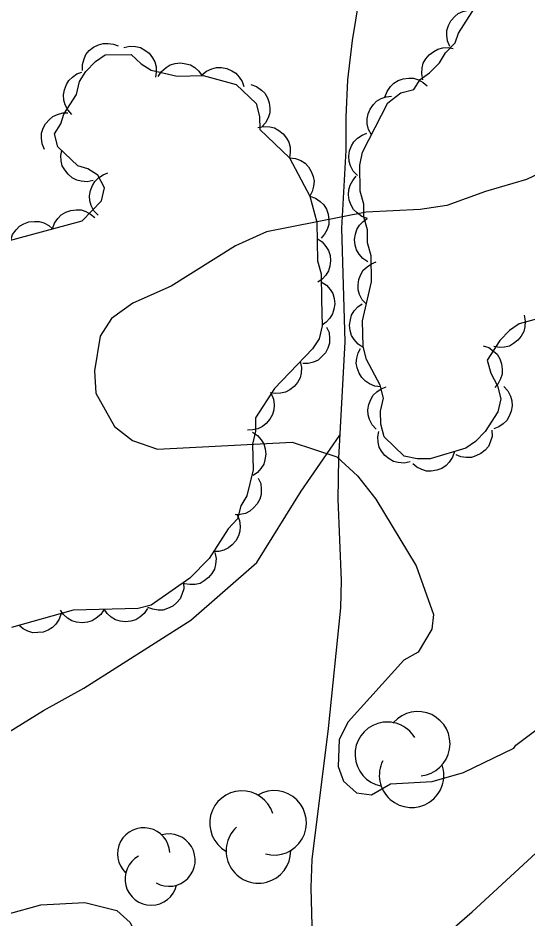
# Model space of a CAD drawing. Extents: x 336540 to 340074, y 5572036 to 5573747.
# Drawn here: x 338440.6 to 338475.8, y 5572309.4 to 5572371.5 of the extents above; entities that cross this region are included whole.
import ezdxf

# ---------------------------------------------------------------- set-up
doc = ezdxf.new("R2010")
doc.units = 0
for name, color, linetype in [('Niveau 2', 7, 'Continuous'), ('Niveau 22', 7, 'Continuous'), ('Niveau 44', 7, 'Continuous')]:
    doc.layers.add(name, color=color, linetype=linetype)

msp = doc.modelspace()

# ---------------------------------------------------------------- linework, layer by layer
at = {"layer": 'Niveau 2'}
for points in [[(338480.12, 5572362.49), (338475.66, 5572360.39), (338472.83, 5572359.56), (338470.17, 5572358.58), (338468.32, 5572358.31), (338464.6, 5572358.12), (338457.73, 5572356.76), (338455.6, 5572355.8), (338451.16, 5572353.03), (338448.52, 5572351.86), (338447.05, 5572350.78), (338446.27, 5572349.57), (338445.87, 5572347.17), (338445.95, 5572345.65), (338447.25, 5572343.33), (338448.48, 5572342.38), (338450.21, 5572341.78), (338459.49, 5572342.26), (338462.59, 5572341.24), (338464, 5572339.94), (338465.27, 5572338.32), (338468.05, 5572333.72), (338469.24, 5572330.38), (338469.12, 5572329.35), (338468.18, 5572327.78), (338467.2, 5572327.22), (338463.35, 5572322.96), (338462.75, 5572321.75), (338462.66, 5572319.88), (338463.05, 5572318.87), (338463.94, 5572318.07), (338464.96, 5572317.94), (338466.27, 5572318.69), (338469.15, 5572318.84), (338471.32, 5572319.48), (338474.78, 5572321.16), (338474.93, 5572321.35), (338478.53, 5572324.07)], [(338433.75, 5572306.35), (338436.61, 5572306.67), (338437.75, 5572307.22), (338439.84, 5572309.71), (338442.17, 5572310.34), (338445.2, 5572310.5), (338447.42, 5572309.94), (338448.32, 5572309.13), (338448.7, 5572308.32), (338448.41, 5572307.61), (338445.18, 5572304.39)]]:
    msp.add_lwpolyline(points, dxfattribs=at)
at = {"layer": 'Niveau 22'}
for points in [[(338464.1, 5572372.79), (338463.64, 5572369.98), (338463.31, 5572367.25), (338463.19, 5572364.69), (338463.2, 5572362.4), (338462.91, 5572357.02), (338463.13, 5572349.17), (338462.7, 5572341.16), (338462.64, 5572338.32), (338462.88, 5572332.71), (338462.83, 5572330.83), (338461.99, 5572322.51), (338460.86, 5572313.46), (338460.79, 5572311.53), (338460.92, 5572306.28), (338460.8, 5572303.11), (338460.26, 5572295.05), (338459.64, 5572289.64), (338459.45, 5572286.56), (338460.26, 5572269.92)], [(338332.67, 5572275.42), (338339.16, 5572277.02), (338344.89, 5572278.22), (338350.03, 5572279.9), (338352.61, 5572280.41), (338360.36, 5572282.53), (338367.2, 5572284.76), (338372.78, 5572287.01), (338387.73, 5572292.65), (338393.73, 5572295.2), (338399.2, 5572297.87), (338406.11, 5572301.81), (338414.35, 5572307.66), (338420.27, 5572311.33), (338423.4, 5572312.74), (338426.74, 5572314.39), (338429.86, 5572316.25), (338432.31, 5572317.53), (338442.35, 5572323.76), (338445.13, 5572325.28), (338452.5, 5572329.99), (338457.07, 5572333.97), (338460.12, 5572338.88), (338462.78, 5572342.74)], [(338314.54, 5572269.57), (338320.4, 5572269.68), (338331.83, 5572270.56), (338340.78, 5572271.72), (338351.89, 5572273.4), (338360.93, 5572275.04), (338372.34, 5572277.46), (338383.4, 5572281.18), (338388.56, 5572283.12), (338397.09, 5572286.04), (338403.36, 5572287.41), (338407.79, 5572288.5), (338413.44, 5572289.54), (338418.22, 5572289.64), (338424.65, 5572290.5), (338434.39, 5572291.03), (338447.44, 5572295.19), (338452.78, 5572297.26), (338457.05, 5572299.53), (338460.65, 5572301.78), (338464.12, 5572303.83), (338467.35, 5572305.91), (338471.91, 5572309.86), (338491, 5572327.45)]]:
    msp.add_lwpolyline(points, dxfattribs=at)
at = {"layer": 'Niveau 44'}
for points in [[(338466.1, 5572365.67), (338466.99, 5572366.36), (338467.88, 5572366.6), (338468.32, 5572367.28), (338468.98, 5572367.74), (338469.65, 5572368.43), (338470.08, 5572369.11), (338470.74, 5572369.8), (338470.96, 5572370.47), (338472.27, 5572372.52)], [(338470.37, 5572369.55), (338470.21, 5572369.94), (338470.16, 5572370.34), (338470.17, 5572370.67), (338470.28, 5572371.01), (338470.45, 5572371.33), (338470.71, 5572371.62), (338470.95, 5572371.83), (338471.27, 5572371.98), (338471.63, 5572372.07), (338471.99, 5572372.08)], [(338445.04, 5572367.89), (338445.03, 5572368.31), (338445.15, 5572368.7), (338445.28, 5572369), (338445.51, 5572369.27), (338445.8, 5572369.5), (338446.15, 5572369.66), (338446.46, 5572369.77), (338446.81, 5572369.77), (338447.17, 5572369.72), (338447.51, 5572369.59)], [(338447.89, 5572369.49), (338448.3, 5572369.58), (338448.7, 5572369.55), (338449.03, 5572369.48), (338449.34, 5572369.31), (338449.63, 5572369.09), (338449.86, 5572368.78), (338450.03, 5572368.5), (338450.11, 5572368.16), (338450.13, 5572367.79), (338450.07, 5572367.43)], [(338439.66, 5572356.07), (338445.02, 5572357.53), (338446.34, 5572358.9), (338446.55, 5572359.8), (338446.09, 5572360.68), (338445.4, 5572361.12), (338444.73, 5572361.32), (338443.35, 5572362.64), (338443.11, 5572363.53), (338443.55, 5572364.21), (338443.76, 5572364.88), (338444.63, 5572366.24), (338444.84, 5572367.14), (338445.28, 5572367.82), (338445.94, 5572368.51), (338446.61, 5572368.97), (338448.4, 5572369.01), (338449.09, 5572368.36), (338449.77, 5572367.92), (338451.58, 5572367.52), (338453.37, 5572367.56), (338455.63, 5572366.94), (338457.01, 5572365.62), (338457.25, 5572364.73), (338457.26, 5572363.84), (338459.32, 5572361.87), (338460.72, 5572359.22), (338461.2, 5572357.44), (338461.25, 5572354.76), (338461.49, 5572353.87), (338461.53, 5572352.08), (338461.56, 5572350.29), (338461.35, 5572349.39), (338460.91, 5572348.71), (338458.27, 5572345.97), (338456.96, 5572343.93), (338456.98, 5572343.03), (338456.77, 5572342.13), (338456.8, 5572340.34), (338456.38, 5572338.55), (338455.95, 5572337.87), (338455.74, 5572336.97), (338455.08, 5572336.28), (338453.77, 5572334.24), (338452.45, 5572332.87), (338449.78, 5572331.02), (338448.89, 5572330.78), (338444.4, 5572330.68), (338440.15, 5572329.47)], [(338468.52, 5572367.26), (338468.43, 5572367.67), (338468.47, 5572368.08), (338468.54, 5572368.4), (338468.72, 5572368.71), (338468.95, 5572368.99), (338469.26, 5572369.22), (338469.54, 5572369.38), (338469.88, 5572369.46), (338470.25, 5572369.48), (338470.61, 5572369.42)], [(338450.27, 5572367.49), (338450.5, 5572367.84), (338450.81, 5572368.1), (338451.08, 5572368.28), (338451.42, 5572368.38), (338451.79, 5572368.42), (338452.17, 5572368.37), (338452.48, 5572368.28), (338452.78, 5572368.1), (338453.06, 5572367.85), (338453.27, 5572367.56)], [(338444.31, 5572364.87), (338444.03, 5572365.18), (338443.85, 5572365.54), (338443.75, 5572365.86), (338443.74, 5572366.21), (338443.79, 5572366.57), (338443.94, 5572366.93), (338444.09, 5572367.21), (338444.35, 5572367.45), (338444.66, 5572367.66), (338444.99, 5572367.79)], [(338453.27, 5572367.59), (338453.59, 5572367.86), (338453.96, 5572368.02), (338454.28, 5572368.11), (338454.63, 5572368.11), (338454.99, 5572368.04), (338455.34, 5572367.88), (338455.62, 5572367.71), (338455.85, 5572367.45), (338456.05, 5572367.13), (338456.17, 5572366.79)], [(338465.9, 5572366.07), (338466.04, 5572366.46), (338466.28, 5572366.79), (338466.5, 5572367.03), (338466.81, 5572367.21), (338467.16, 5572367.33), (338467.54, 5572367.37), (338467.86, 5572367.37), (338468.2, 5572367.26), (338468.53, 5572367.08), (338468.8, 5572366.85)], [(338456.66, 5572366.93), (338457.05, 5572366.79), (338457.38, 5572366.55), (338457.62, 5572366.33), (338457.8, 5572366.02), (338457.92, 5572365.67), (338457.96, 5572365.29), (338457.96, 5572364.97), (338457.85, 5572364.63), (338457.67, 5572364.3), (338457.44, 5572364.03)], [(338464.97, 5572363.46), (338464.77, 5572363.83), (338464.68, 5572364.23), (338464.66, 5572364.56), (338464.73, 5572364.9), (338464.87, 5572365.24), (338465.1, 5572365.55), (338465.32, 5572365.79), (338465.63, 5572365.96), (338465.98, 5572366.09), (338466.34, 5572366.13)], [(338464.63, 5572347.96), (338464.39, 5572348.85), (338464.35, 5572350.64), (338464.98, 5572353.33), (338464.95, 5572355.12), (338464.7, 5572356.01), (338464.69, 5572356.91), (338464.45, 5572357.8), (338464.43, 5572358.69), (338464.19, 5572359.58), (338464.16, 5572361.37), (338464.36, 5572362.27), (338466.1, 5572365.67)], [(338442.41, 5572362.45), (338442.25, 5572362.84), (338442.21, 5572363.24), (338442.22, 5572363.57), (338442.33, 5572363.91), (338442.5, 5572364.23), (338442.76, 5572364.52), (338443, 5572364.73), (338443.32, 5572364.87), (338443.68, 5572364.97), (338444.04, 5572364.97)], [(338457.14, 5572363.96), (338457.55, 5572364.04), (338457.95, 5572364.01), (338458.28, 5572363.94), (338458.58, 5572363.77), (338458.87, 5572363.54), (338459.1, 5572363.23), (338459.27, 5572362.95), (338459.35, 5572362.61), (338459.37, 5572362.24), (338459.31, 5572361.88)], [(338464, 5572360.65), (338463.71, 5572360.95), (338463.53, 5572361.32), (338463.42, 5572361.63), (338463.41, 5572361.98), (338463.46, 5572362.35), (338463.6, 5572362.7), (338463.76, 5572362.99), (338464.01, 5572363.23), (338464.32, 5572363.44), (338464.65, 5572363.58)], [(338445.78, 5572360.32), (338445.37, 5572360.23), (338444.96, 5572360.26), (338444.64, 5572360.33), (338444.33, 5572360.5), (338444.05, 5572360.74), (338443.82, 5572361.04), (338443.65, 5572361.32), (338443.57, 5572361.67), (338443.55, 5572362.04), (338443.61, 5572362.39)], [(338459.31, 5572361.88), (338459.73, 5572361.84), (338460.1, 5572361.68), (338460.39, 5572361.51), (338460.62, 5572361.25), (338460.82, 5572360.94), (338460.94, 5572360.58), (338461.01, 5572360.26), (338460.98, 5572359.91), (338460.88, 5572359.55), (338460.71, 5572359.23)], [(338446.11, 5572357.91), (338445.83, 5572358.22), (338445.65, 5572358.58), (338445.54, 5572358.9), (338445.53, 5572359.25), (338445.59, 5572359.62), (338445.74, 5572359.97), (338445.89, 5572360.25), (338446.15, 5572360.5), (338446.46, 5572360.7), (338446.79, 5572360.83)], [(338464.7, 5572357.7), (338464.3, 5572357.83), (338463.97, 5572358.07), (338463.73, 5572358.3), (338463.56, 5572358.61), (338463.43, 5572358.95), (338463.39, 5572359.33), (338463.4, 5572359.66), (338463.51, 5572359.99), (338463.68, 5572360.32), (338463.92, 5572360.6)], [(338460.72, 5572359.23), (338461.11, 5572359.1), (338461.44, 5572358.86), (338461.68, 5572358.63), (338461.86, 5572358.33), (338461.98, 5572357.98), (338462.02, 5572357.6), (338462.02, 5572357.27), (338461.91, 5572356.94), (338461.73, 5572356.61), (338461.5, 5572356.34)], [(338442.98, 5572356.97), (338443.12, 5572357.37), (338443.35, 5572357.7), (338443.58, 5572357.94), (338443.89, 5572358.12), (338444.23, 5572358.24), (338444.61, 5572358.28), (338444.94, 5572358.28), (338445.27, 5572358.17), (338445.6, 5572358), (338445.88, 5572357.76)], [(338440.09, 5572356.19), (338440.22, 5572356.58), (338440.46, 5572356.91), (338440.69, 5572357.15), (338440.99, 5572357.33), (338441.34, 5572357.46), (338441.72, 5572357.49), (338442.05, 5572357.49), (338442.38, 5572357.38), (338442.71, 5572357.21), (338442.98, 5572356.97)], [(338464.71, 5572354.7), (338464.37, 5572354.93), (338464.11, 5572355.24), (338463.93, 5572355.52), (338463.84, 5572355.86), (338463.8, 5572356.23), (338463.86, 5572356.6), (338463.95, 5572356.92), (338464.14, 5572357.22), (338464.39, 5572357.49), (338464.68, 5572357.7)], [(338461.22, 5572356.3), (338461.57, 5572356.07), (338461.83, 5572355.76), (338462.01, 5572355.48), (338462.11, 5572355.14), (338462.15, 5572354.77), (338462.09, 5572354.4), (338462.01, 5572354.08), (338461.82, 5572353.78), (338461.57, 5572353.51), (338461.28, 5572353.3)], [(338464.62, 5572351.77), (338464.33, 5572352.08), (338464.15, 5572352.45), (338464.05, 5572352.76), (338464.04, 5572353.11), (338464.09, 5572353.48), (338464.24, 5572353.83), (338464.4, 5572354.12), (338464.66, 5572354.36), (338464.96, 5572354.56), (338465.3, 5572354.69)], [(338461.51, 5572353.33), (338461.86, 5572353.1), (338462.12, 5572352.79), (338462.3, 5572352.51), (338462.39, 5572352.17), (338462.43, 5572351.81), (338462.37, 5572351.43), (338462.29, 5572351.11), (338462.1, 5572350.81), (338461.85, 5572350.54), (338461.56, 5572350.33)], [(338464.39, 5572348.8), (338464.04, 5572349.03), (338463.78, 5572349.34), (338463.6, 5572349.62), (338463.5, 5572349.96), (338463.46, 5572350.32), (338463.52, 5572350.7), (338463.6, 5572351.02), (338463.78, 5572351.32), (338464.03, 5572351.59), (338464.32, 5572351.8)], [(338476.93, 5572350.91), (338475.15, 5572350.43), (338474.48, 5572349.97), (338473.82, 5572349.28), (338472.94, 5572347.92), (338473.19, 5572347.03), (338473.65, 5572346.14), (338473.89, 5572345.25), (338473.68, 5572344.35), (338472.81, 5572342.99), (338472.15, 5572342.31), (338471.48, 5572341.85), (338469.02, 5572341.12), (338468.13, 5572341.1), (338467.22, 5572341.3), (338465.85, 5572342.62), (338465.61, 5572343.5), (338465.59, 5572344.4), (338465.8, 5572345.3), (338465.56, 5572346.19), (338464.63, 5572347.96)], [(338475.49, 5572351.02), (338475.57, 5572350.61), (338475.54, 5572350.21), (338475.47, 5572349.89), (338475.3, 5572349.58), (338475.07, 5572349.29), (338474.76, 5572349.06), (338474.48, 5572348.89), (338474.14, 5572348.82), (338473.77, 5572348.79), (338473.41, 5572348.85)], [(338461.87, 5572350.2), (338462.04, 5572349.82), (338462.08, 5572349.41), (338462.07, 5572349.08), (338461.96, 5572348.75), (338461.79, 5572348.42), (338461.53, 5572348.14), (338461.29, 5572347.92), (338460.96, 5572347.78), (338460.6, 5572347.69), (338460.24, 5572347.68)], [(338465.62, 5572346.08), (338465.2, 5572346.13), (338464.83, 5572346.29), (338464.55, 5572346.46), (338464.31, 5572346.71), (338464.11, 5572347.03), (338463.99, 5572347.39), (338463.92, 5572347.71), (338463.96, 5572348.06), (338464.05, 5572348.42), (338464.22, 5572348.73)], [(338472.66, 5572348.91), (338473.06, 5572348.78), (338473.39, 5572348.54), (338473.63, 5572348.32), (338473.81, 5572348.02), (338473.94, 5572347.67), (338473.98, 5572347.29), (338473.98, 5572346.96), (338473.87, 5572346.63), (338473.71, 5572346.3), (338473.47, 5572346.02)], [(338460.06, 5572347.83), (338460.15, 5572347.42), (338460.11, 5572347.01), (338460.04, 5572346.69), (338459.87, 5572346.38), (338459.64, 5572346.1), (338459.33, 5572345.87), (338459.05, 5572345.7), (338458.7, 5572345.63), (338458.33, 5572345.61), (338457.98, 5572345.67)], [(338465.3, 5572343.15), (338465.02, 5572343.46), (338464.84, 5572343.83), (338464.73, 5572344.14), (338464.72, 5572344.49), (338464.78, 5572344.86), (338464.92, 5572345.21), (338465.08, 5572345.5), (338465.34, 5572345.74), (338465.64, 5572345.95), (338465.98, 5572346.08)], [(338474.09, 5572346.1), (338474.37, 5572345.8), (338474.55, 5572345.43), (338474.65, 5572345.12), (338474.66, 5572344.77), (338474.61, 5572344.4), (338474.46, 5572344.05), (338474.31, 5572343.76), (338474.05, 5572343.52), (338473.74, 5572343.31), (338473.41, 5572343.18)], [(338458.04, 5572345.62), (338458.21, 5572345.23), (338458.25, 5572344.83), (338458.24, 5572344.5), (338458.14, 5572344.16), (338457.96, 5572343.84), (338457.71, 5572343.55), (338457.46, 5572343.34), (338457.14, 5572343.19), (338456.78, 5572343.1), (338456.42, 5572343.09)], [(338456.76, 5572342.96), (338457.11, 5572342.73), (338457.37, 5572342.42), (338457.54, 5572342.14), (338457.64, 5572341.8), (338457.68, 5572341.43), (338457.62, 5572341.05), (338457.54, 5572340.74), (338457.35, 5572340.44), (338457.1, 5572340.17), (338456.81, 5572339.96)], [(338467.63, 5572340.91), (338467.22, 5572340.82), (338466.81, 5572340.86), (338466.49, 5572340.93), (338466.18, 5572341.1), (338465.9, 5572341.33), (338465.67, 5572341.64), (338465.5, 5572341.92), (338465.43, 5572342.26), (338465.4, 5572342.63), (338465.47, 5572342.99)], [(338473.27, 5572343.08), (338473.28, 5572342.66), (338473.16, 5572342.27), (338473.03, 5572341.97), (338472.8, 5572341.71), (338472.51, 5572341.47), (338472.16, 5572341.31), (338471.86, 5572341.21), (338471.5, 5572341.2), (338471.14, 5572341.25), (338470.8, 5572341.38)], [(338470.69, 5572341.62), (338470.56, 5572341.22), (338470.33, 5572340.88), (338470.11, 5572340.64), (338469.81, 5572340.45), (338469.47, 5572340.32), (338469.09, 5572340.27), (338468.76, 5572340.27), (338468.43, 5572340.37), (338468.09, 5572340.53), (338467.81, 5572340.76)], [(338457.16, 5572339.78), (338457.33, 5572339.4), (338457.37, 5572338.99), (338457.37, 5572338.66), (338457.26, 5572338.33), (338457.09, 5572338), (338456.84, 5572337.72), (338456.59, 5572337.5), (338456.27, 5572337.35), (338455.92, 5572337.26), (338455.56, 5572337.25)], [(338455.7, 5572337.24), (338455.86, 5572336.86), (338455.91, 5572336.45), (338455.9, 5572336.12), (338455.79, 5572335.79), (338455.62, 5572335.46), (338455.36, 5572335.18), (338455.12, 5572334.96), (338454.79, 5572334.82), (338454.44, 5572334.72), (338454.08, 5572334.72)], [(338454.16, 5572334.65), (338454.25, 5572334.24), (338454.21, 5572333.83), (338454.14, 5572333.51), (338453.97, 5572333.2), (338453.74, 5572332.92), (338453.43, 5572332.69), (338453.15, 5572332.52), (338452.81, 5572332.45), (338452.44, 5572332.43), (338452.08, 5572332.49)], [(338452.01, 5572332.57), (338452.02, 5572332.15), (338451.9, 5572331.76), (338451.77, 5572331.46), (338451.54, 5572331.19), (338451.26, 5572330.95), (338450.91, 5572330.79), (338450.6, 5572330.68), (338450.25, 5572330.68), (338449.88, 5572330.73), (338449.55, 5572330.86)], [(338443.56, 5572330.44), (338443.43, 5572330.04), (338443.2, 5572329.71), (338442.97, 5572329.47), (338442.67, 5572329.29), (338442.33, 5572329.16), (338441.95, 5572329.12), (338441.62, 5572329.11), (338441.28, 5572329.22), (338440.95, 5572329.39), (338440.68, 5572329.62)], [(338446.53, 5572330.73), (338446.3, 5572330.38), (338445.99, 5572330.11), (338445.71, 5572329.94), (338445.38, 5572329.84), (338445.01, 5572329.8), (338444.63, 5572329.85), (338444.31, 5572329.93), (338444.01, 5572330.12), (338443.74, 5572330.37), (338443.53, 5572330.66)], [(338449.53, 5572330.79), (338449.3, 5572330.44), (338448.99, 5572330.18), (338448.71, 5572330), (338448.37, 5572329.9), (338448.01, 5572329.86), (338447.63, 5572329.92), (338447.31, 5572330), (338447.01, 5572330.19), (338446.74, 5572330.43), (338446.53, 5572330.73)]]:
    msp.add_lwpolyline(points, dxfattribs=at)
for centre, radius, start, end in [((338468.16, 5572321.455), 2.225, 276.01074, 138.6951), ((338466.057, 5572320.728), 2.225, 31.34305, 258.80013), ((338467.734, 5572319.283), 2.225, 153.18924, 18.87784), ((338456.039, 5572315.98), 2.226, 17.60031, 240.28467), ((338458.253, 5572315.999), 2.226, 254.77881, 120.46741), ((338449.262, 5572313.852), 1.806, 3.42944, 226.11381), ((338457.174, 5572314.065), 2.226, 132.93262, 0.3897), ((338451.007, 5572313.427), 1.806, 240.60795, 106.29654), ((338449.775, 5572312.121), 1.806, 118.76175, 346.21884)]:
    msp.add_arc(centre, radius, start, end, dxfattribs=at)

doc.saveas('drawing.dxf')
